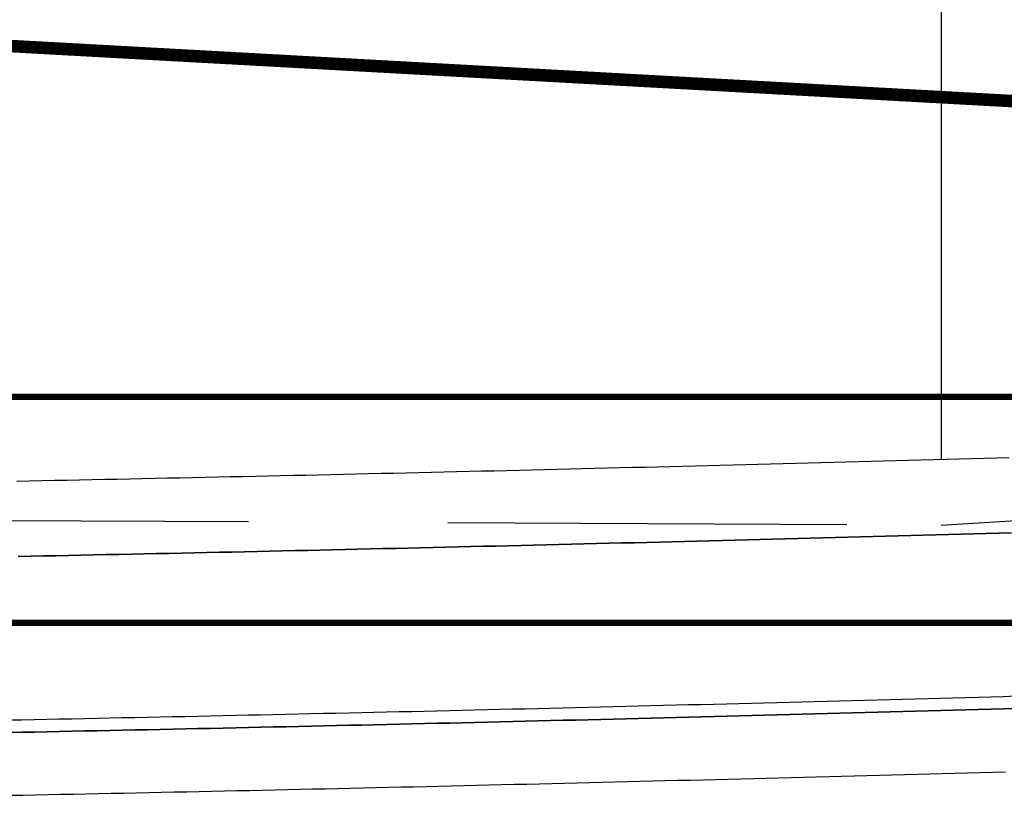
# Model space of a CAD drawing. Header units: metres. Extents: x 3458045 to 3462392, y 5482308 to 5484762.
# Tile 366 of 458: x 3461194.99 to 3461202.82, y 5483998.61 to 5484004.79. Entities that reach past the tile are written whole.
import ezdxf

# ---------------------------------------------------------------- set-up
doc = ezdxf.new("R2010")
doc.units = ezdxf.units.M
doc.linetypes.add('VERDECKT', pattern=[9.525, 6.35, -3.175])
doc.linetypes.add('VERDECKT2', pattern=[4.7625, 3.175, -1.5875])
for name, color, linetype in [('SP_GELÄNDE-BESTAND', 251, 'CONTINUOUS'), ('SP_GRADIENTE', 3, 'CONTINUOUS'), ('SP_HW10', 170, 'VERDECKT'), ('SP_HW100', 170, 'VERDECKT'), ('SP_Tangentenband', 1, 'CONTINUOUS'), ('SP_Tunnelsohle_L6-Schnitt', 2, 'CONTINUOUS'), ('SP_Tunnelsohle_Sauberkeitsschicht', 1, 'CONTINUOUS')]:
    doc.layers.add(name, color=color, linetype=linetype)
doc.layers.add('SP_HILF', color=6, linetype='CONTINUOUS', plot=False)

msp = doc.modelspace()

# ---------------------------------------------------------------- linework, layer by layer
at = {"layer": 'SP_GELÄNDE-BESTAND', "const_width": 0.1}
msp.add_lwpolyline([(3461194.1844, 5484004.6188), (3461199.1844, 5484004.344), (3461204.1844, 5484004.0692), (3461205.5877, 5484003.992), (3461207.2462, 5484003.857), (3461207.5222, 5484003.8343), (3461209.1844, 5484003.8732), (3461209.4943, 5484003.8805), (3461214.1844, 5484003.8739)], dxfattribs=at)
at = {"layer": 'SP_GRADIENTE'}
msp.add_lwpolyline([(3461194.9619, 5484001.1155), (3461195.0619, 5484001.1175), (3461195.1619, 5484001.1195), (3461195.2619, 5484001.1215), (3461195.3619, 5484001.1235), (3461195.4619, 5484001.1256), (3461195.5619, 5484001.1276), (3461195.6619, 5484001.1297), (3461195.7619, 5484001.1317), (3461195.8619, 5484001.1338), (3461195.9619, 5484001.1359), (3461196.0619, 5484001.138), (3461196.1619, 5484001.1401), (3461196.2619, 5484001.1422), (3461196.3619, 5484001.1443), (3461196.4619, 5484001.1465), (3461196.5619, 5484001.1486), (3461196.6619, 5484001.1508), (3461196.7619, 5484001.153), (3461196.8619, 5484001.1551), (3461196.9619, 5484001.1573), (3461197.0619, 5484001.1595), (3461197.1619, 5484001.1617), (3461197.2619, 5484001.1639), (3461197.3619, 5484001.1662), (3461197.4619, 5484001.1684), (3461197.5619, 5484001.1706), (3461197.6619, 5484001.1729), (3461197.7619, 5484001.1752), (3461197.8619, 5484001.1774), (3461197.9619, 5484001.1797), (3461198.0619, 5484001.182), (3461198.1619, 5484001.1843), (3461198.2619, 5484001.1866), (3461198.3619, 5484001.189), (3461198.4619, 5484001.1913), (3461198.5619, 5484001.1936), (3461198.6619, 5484001.196), (3461198.7619, 5484001.1984), (3461198.8619, 5484001.2007), (3461198.9619, 5484001.2031), (3461199.0619, 5484001.2055), (3461199.1619, 5484001.2079), (3461199.2619, 5484001.2103), (3461199.3619, 5484001.2128), (3461199.4619, 5484001.2152), (3461199.5619, 5484001.2176), (3461199.6619, 5484001.2201), (3461199.7619, 5484001.2226), (3461199.8619, 5484001.225), (3461199.9619, 5484001.2275), (3461200.0619, 5484001.23), (3461200.1619, 5484001.2325), (3461200.2619, 5484001.235), (3461200.3619, 5484001.2375), (3461200.4619, 5484001.2401), (3461200.5619, 5484001.2426), (3461200.6619, 5484001.2452), (3461200.7619, 5484001.2477), (3461200.8619, 5484001.2503), (3461200.9619, 5484001.2529), (3461201.0619, 5484001.2555), (3461201.1619, 5484001.2581), (3461201.2619, 5484001.2607), (3461201.3619, 5484001.2633), (3461201.4619, 5484001.266), (3461201.5619, 5484001.2686), (3461201.6619, 5484001.2712), (3461201.7619, 5484001.2739), (3461201.8619, 5484001.2766), (3461201.9619, 5484001.2793), (3461202.0619, 5484001.282), (3461202.1619, 5484001.2847), (3461202.2619, 5484001.2874), (3461202.3619, 5484001.2901), (3461202.4619, 5484001.2928), (3461202.5619, 5484001.2956), (3461202.6619, 5484001.2983), (3461202.7619, 5484001.3011), (3461202.8619, 5484001.3038)], dxfattribs=at)
at = {"layer": 'SP_HILF', "color": 1}
for points in [[(3461202.8786, 5484000.7041), (3461202.7785, 5484000.7013), (3461202.6784, 5484000.6985), (3461202.5784, 5484000.6958), (3461202.4783, 5484000.693), (3461202.3783, 5484000.6903), (3461202.2782, 5484000.6876), (3461202.1781, 5484000.6849), (3461202.0781, 5484000.6822), (3461201.978, 5484000.6795), (3461201.878, 5484000.6768), (3461201.7779, 5484000.6741), (3461201.6778, 5484000.6715), (3461201.5778, 5484000.6688), (3461201.4777, 5484000.6662), (3461201.3777, 5484000.6635), (3461201.2776, 5484000.6609), (3461201.1776, 5484000.6583), (3461201.0775, 5484000.6557), (3461200.9774, 5484000.6531), (3461200.8774, 5484000.6505), (3461200.7773, 5484000.6479), (3461200.6773, 5484000.6454), (3461200.5772, 5484000.6428), (3461200.4771, 5484000.6403), (3461200.3771, 5484000.6377), (3461200.277, 5484000.6352), (3461200.177, 5484000.6327), (3461200.0769, 5484000.6302), (3461199.9768, 5484000.6277), (3461199.8768, 5484000.6252), (3461199.7767, 5484000.6227), (3461199.6767, 5484000.6203), (3461199.5766, 5484000.6178), (3461199.4765, 5484000.6154), (3461199.3765, 5484000.6129), (3461199.2764, 5484000.6105), (3461199.1764, 5484000.6081), (3461199.0763, 5484000.6057), (3461198.9762, 5484000.6033), (3461198.8762, 5484000.6009), (3461198.7761, 5484000.5985), (3461198.6761, 5484000.5962), (3461198.576, 5484000.5938), (3461198.4759, 5484000.5915), (3461198.3759, 5484000.5891), (3461198.2758, 5484000.5868), (3461198.1758, 5484000.5845), (3461198.0757, 5484000.5822), (3461197.9756, 5484000.5799), (3461197.8756, 5484000.5776), (3461197.7755, 5484000.5753), (3461197.6755, 5484000.573), (3461197.5754, 5484000.5708), (3461197.4754, 5484000.5685), (3461197.3753, 5484000.5663), (3461197.2752, 5484000.5641), (3461197.1752, 5484000.5619), (3461197.0751, 5484000.5597), (3461196.9751, 5484000.5575), (3461196.875, 5484000.5553), (3461196.7749, 5484000.5531), (3461196.6749, 5484000.5509), (3461196.5748, 5484000.5488), (3461196.4748, 5484000.5466), (3461196.3747, 5484000.5445), (3461196.2746, 5484000.5424), (3461196.1746, 5484000.5402), (3461196.0745, 5484000.5381), (3461195.9745, 5484000.536), (3461195.8744, 5484000.5339), (3461195.7743, 5484000.5319), (3461195.6743, 5484000.5298), (3461195.5742, 5484000.5277), (3461195.4742, 5484000.5257), (3461195.3741, 5484000.5236), (3461195.274, 5484000.5216), (3461195.174, 5484000.5196), (3461195.0739, 5484000.5176), (3461194.9739, 5484000.5156)], [(3461194.8995, 5483999.2139), (3461194.9997, 5483999.2158), (3461195.0999, 5483999.2179), (3461195.2001, 5483999.2199), (3461195.3003, 5483999.2219), (3461195.4005, 5483999.2239), (3461195.5006, 5483999.226), (3461195.6008, 5483999.228), (3461195.701, 5483999.2301), (3461195.8012, 5483999.2321), (3461195.9014, 5483999.2342), (3461196.0016, 5483999.2363), (3461196.1018, 5483999.2384), (3461196.202, 5483999.2405), (3461196.3022, 5483999.2426), (3461196.4023, 5483999.2448), (3461196.5025, 5483999.2469), (3461196.6027, 5483999.2491), (3461196.7029, 5483999.2512), (3461196.8031, 5483999.2534), (3461196.9033, 5483999.2556), (3461197.0035, 5483999.2578), (3461197.1037, 5483999.26), (3461197.2038, 5483999.2622), (3461197.304, 5483999.2644), (3461197.4042, 5483999.2666), (3461197.5044, 5483999.2689), (3461197.6046, 5483999.2711), (3461197.7048, 5483999.2734), (3461197.805, 5483999.2756), (3461197.9052, 5483999.2779), (3461198.0054, 5483999.2802), (3461198.1055, 5483999.2825), (3461198.2057, 5483999.2848), (3461198.3059, 5483999.2871), (3461198.4061, 5483999.2895), (3461198.5063, 5483999.2918), (3461198.6065, 5483999.2942), (3461198.7067, 5483999.2965), (3461198.8069, 5483999.2989), (3461198.907, 5483999.3013), (3461199.0072, 5483999.3037), (3461199.1074, 5483999.3061), (3461199.2076, 5483999.3085), (3461199.3078, 5483999.3109), (3461199.408, 5483999.3133), (3461199.5082, 5483999.3158), (3461199.6084, 5483999.3182), (3461199.7086, 5483999.3207), (3461199.8087, 5483999.3231), (3461199.9089, 5483999.3256), (3461200.0091, 5483999.3281), (3461200.1093, 5483999.3306), (3461200.2095, 5483999.3331), (3461200.3097, 5483999.3356), (3461200.4099, 5483999.3381), (3461200.5101, 5483999.3407), (3461200.6102, 5483999.3432), (3461200.7104, 5483999.3458), (3461200.8106, 5483999.3484), (3461200.9108, 5483999.3509), (3461201.011, 5483999.3535), (3461201.1112, 5483999.3561), (3461201.2114, 5483999.3587), (3461201.3116, 5483999.3613), (3461201.4118, 5483999.364), (3461201.5119, 5483999.3666), (3461201.6121, 5483999.3693), (3461201.7123, 5483999.3719), (3461201.8125, 5483999.3746), (3461201.9127, 5483999.3773), (3461202.0129, 5483999.3799), (3461202.1131, 5483999.3826), (3461202.2133, 5483999.3854), (3461202.3134, 5483999.3881), (3461202.4136, 5483999.3908), (3461202.5138, 5483999.3935), (3461202.614, 5483999.3963), (3461202.7142, 5483999.399), (3461202.8144, 5483999.4018), (3461202.9146, 5483999.4046)]]:
    msp.add_lwpolyline(points, dxfattribs=at)
at = {"layer": 'SP_HILF', "color": 6}
for points in [[(3461202.9173, 5483999.3046), (3461202.8171, 5483999.3018), (3461202.7169, 5483999.2991), (3461202.6167, 5483999.2963), (3461202.5166, 5483999.2936), (3461202.4164, 5483999.2908), (3461202.3162, 5483999.2881), (3461202.216, 5483999.2854), (3461202.1158, 5483999.2827), (3461202.0156, 5483999.28), (3461201.9154, 5483999.2773), (3461201.8152, 5483999.2746), (3461201.715, 5483999.272), (3461201.6148, 5483999.2693), (3461201.5146, 5483999.2666), (3461201.4144, 5483999.264), (3461201.3142, 5483999.2614), (3461201.214, 5483999.2588), (3461201.1138, 5483999.2562), (3461201.0136, 5483999.2536), (3461200.9134, 5483999.251), (3461200.8132, 5483999.2484), (3461200.713, 5483999.2458), (3461200.6128, 5483999.2433), (3461200.5126, 5483999.2407), (3461200.4124, 5483999.2382), (3461200.3122, 5483999.2357), (3461200.212, 5483999.2331), (3461200.1118, 5483999.2306), (3461200.0116, 5483999.2281), (3461199.9114, 5483999.2256), (3461199.8112, 5483999.2232), (3461199.711, 5483999.2207), (3461199.6108, 5483999.2182), (3461199.5106, 5483999.2158), (3461199.4104, 5483999.2133), (3461199.3102, 5483999.2109), (3461199.21, 5483999.2085), (3461199.1098, 5483999.2061), (3461199.0096, 5483999.2037), (3461198.9094, 5483999.2013), (3461198.8092, 5483999.1989), (3461198.709, 5483999.1965), (3461198.6088, 5483999.1942), (3461198.5086, 5483999.1918), (3461198.4084, 5483999.1895), (3461198.3082, 5483999.1872), (3461198.208, 5483999.1849), (3461198.1078, 5483999.1825), (3461198.0076, 5483999.1802), (3461197.9074, 5483999.178), (3461197.8072, 5483999.1757), (3461197.707, 5483999.1734), (3461197.6068, 5483999.1711), (3461197.5066, 5483999.1689), (3461197.4064, 5483999.1667), (3461197.3062, 5483999.1644), (3461197.2061, 5483999.1622), (3461197.1059, 5483999.16), (3461197.0057, 5483999.1578), (3461196.9055, 5483999.1556), (3461196.8053, 5483999.1534), (3461196.7051, 5483999.1512), (3461196.6049, 5483999.1491), (3461196.5047, 5483999.1469), (3461196.4045, 5483999.1448), (3461196.3043, 5483999.1427), (3461196.2041, 5483999.1405), (3461196.1039, 5483999.1384), (3461196.0037, 5483999.1363), (3461195.9035, 5483999.1342), (3461195.8033, 5483999.1322), (3461195.7031, 5483999.1301), (3461195.6029, 5483999.128), (3461195.5027, 5483999.126), (3461195.4025, 5483999.1239), (3461195.3023, 5483999.1219), (3461195.2021, 5483999.1199), (3461195.1019, 5483999.1179), (3461195.0017, 5483999.1159), (3461194.9015, 5483999.1139)], [(3461194.9114, 5483998.614), (3461195.0116, 5483998.616), (3461195.1119, 5483998.618), (3461195.2121, 5483998.62), (3461195.3124, 5483998.622), (3461195.4126, 5483998.624), (3461195.5129, 5483998.6261), (3461195.6131, 5483998.6281), (3461195.7134, 5483998.6302), (3461195.8136, 5483998.6323), (3461195.9139, 5483998.6343), (3461196.0141, 5483998.6364), (3461196.1144, 5483998.6385), (3461196.2146, 5483998.6407), (3461196.3148, 5483998.6428), (3461196.4151, 5483998.6449), (3461196.5153, 5483998.6471), (3461196.6156, 5483998.6492), (3461196.7158, 5483998.6514), (3461196.8161, 5483998.6535), (3461196.9163, 5483998.6557), (3461197.0166, 5483998.6579), (3461197.1168, 5483998.6601), (3461197.2171, 5483998.6623), (3461197.3173, 5483998.6645), (3461197.4176, 5483998.6668), (3461197.5178, 5483998.669), (3461197.6181, 5483998.6713), (3461197.7183, 5483998.6735), (3461197.8186, 5483998.6758), (3461197.9188, 5483998.6781), (3461198.0191, 5483998.6804), (3461198.1193, 5483998.6827), (3461198.2196, 5483998.685), (3461198.3198, 5483998.6873), (3461198.4201, 5483998.6896), (3461198.5203, 5483998.692), (3461198.6205, 5483998.6943), (3461198.7208, 5483998.6967), (3461198.821, 5483998.6991), (3461198.9213, 5483998.7014), (3461199.0215, 5483998.7038), (3461199.1218, 5483998.7062), (3461199.222, 5483998.7086), (3461199.3223, 5483998.7111), (3461199.4225, 5483998.7135), (3461199.5228, 5483998.7159), (3461199.623, 5483998.7184), (3461199.7233, 5483998.7208), (3461199.8235, 5483998.7233), (3461199.9238, 5483998.7258), (3461200.024, 5483998.7283), (3461200.1243, 5483998.7308), (3461200.2245, 5483998.7333), (3461200.3248, 5483998.7358), (3461200.425, 5483998.7383), (3461200.5253, 5483998.7409), (3461200.6255, 5483998.7434), (3461200.7257, 5483998.746), (3461200.826, 5483998.7486), (3461200.9262, 5483998.7511), (3461201.0265, 5483998.7537), (3461201.1267, 5483998.7563), (3461201.227, 5483998.7589), (3461201.3272, 5483998.7616), (3461201.4275, 5483998.7642), (3461201.5277, 5483998.7668), (3461201.628, 5483998.7695), (3461201.7282, 5483998.7721), (3461201.8285, 5483998.7748), (3461201.9287, 5483998.7775), (3461202.029, 5483998.7802), (3461202.1292, 5483998.7829), (3461202.2295, 5483998.7856), (3461202.3297, 5483998.7883), (3461202.43, 5483998.791), (3461202.5302, 5483998.7938), (3461202.6305, 5483998.7965), (3461202.7307, 5483998.7993), (3461202.8309, 5483998.802)]]:
    msp.add_lwpolyline(points, dxfattribs=at)
at = {"layer": 'SP_HW10', "lineweight": 30, "const_width": 0.05}
msp.add_lwpolyline([(3460947.0765, 5483999.9867), (3461463.4646, 5483999.9867)], dxfattribs=at)
at = {"layer": 'SP_HW100', "lineweight": 30, "const_width": 0.05}
msp.add_lwpolyline([(3460947.0765, 5484001.7867), (3461463.4646, 5484001.7867)], dxfattribs=at)
at = {"layer": 'SP_Tangentenband', "color": 1}
msp.add_line((3461202.319, 5484031.2166), (3461202.319, 5484001.2889), dxfattribs=at)
at = {"layer": 'SP_Tangentenband', "color": 7, "linetype": 'VERDECKT2'}
msp.add_lwpolyline([(3461169.8189, 5484000.9278), (3461202.319, 5484000.7653), (3461234.819, 5484002.6973)], dxfattribs=at)
at = {"layer": 'SP_Tunnelsohle_L6-Schnitt'}
for points in [[(3461194.9739, 5484000.5156), (3461195.0739, 5484000.5176), (3461195.174, 5484000.5196), (3461195.274, 5484000.5216), (3461195.3741, 5484000.5236), (3461195.4742, 5484000.5257), (3461195.5742, 5484000.5277), (3461195.6743, 5484000.5298), (3461195.7743, 5484000.5319), (3461195.8744, 5484000.5339), (3461195.9745, 5484000.536), (3461196.0745, 5484000.5381), (3461196.1746, 5484000.5402), (3461196.2746, 5484000.5424), (3461196.3747, 5484000.5445), (3461196.4748, 5484000.5466), (3461196.5748, 5484000.5488), (3461196.6749, 5484000.5509), (3461196.7749, 5484000.5531), (3461196.875, 5484000.5553), (3461196.9751, 5484000.5575), (3461197.0751, 5484000.5597), (3461197.1752, 5484000.5619), (3461197.2752, 5484000.5641), (3461197.3753, 5484000.5663), (3461197.4754, 5484000.5685), (3461197.5754, 5484000.5708), (3461197.6755, 5484000.573), (3461197.7755, 5484000.5753), (3461197.8756, 5484000.5776), (3461197.9756, 5484000.5799), (3461198.0757, 5484000.5822), (3461198.1758, 5484000.5845), (3461198.2758, 5484000.5868), (3461198.3759, 5484000.5891), (3461198.4759, 5484000.5915), (3461198.576, 5484000.5938), (3461198.6761, 5484000.5962), (3461198.7761, 5484000.5985), (3461198.8762, 5484000.6009), (3461198.9762, 5484000.6033), (3461199.0763, 5484000.6057), (3461199.1764, 5484000.6081), (3461199.2764, 5484000.6105), (3461199.3765, 5484000.6129), (3461199.4765, 5484000.6154), (3461199.5766, 5484000.6178), (3461199.6767, 5484000.6203), (3461199.7767, 5484000.6227), (3461199.8768, 5484000.6252), (3461199.9768, 5484000.6277), (3461200.0769, 5484000.6302), (3461200.177, 5484000.6327), (3461200.277, 5484000.6352), (3461200.3771, 5484000.6377), (3461200.4771, 5484000.6403), (3461200.5772, 5484000.6428), (3461200.6773, 5484000.6454), (3461200.7773, 5484000.6479), (3461200.8774, 5484000.6505), (3461200.9774, 5484000.6531), (3461201.0775, 5484000.6557), (3461201.1776, 5484000.6583), (3461201.2776, 5484000.6609), (3461201.3777, 5484000.6635), (3461201.4777, 5484000.6662), (3461201.5778, 5484000.6688), (3461201.6778, 5484000.6715), (3461201.7779, 5484000.6741), (3461201.878, 5484000.6768), (3461201.978, 5484000.6795), (3461202.0781, 5484000.6822), (3461202.1781, 5484000.6849), (3461202.2782, 5484000.6876), (3461202.3783, 5484000.6903), (3461202.4783, 5484000.693), (3461202.5784, 5484000.6958), (3461202.6784, 5484000.6985), (3461202.7785, 5484000.7013), (3461202.8786, 5484000.7041)], [(3461194.8995, 5483999.2139), (3461194.9997, 5483999.2158), (3461195.0999, 5483999.2179), (3461195.2001, 5483999.2199), (3461195.3003, 5483999.2219), (3461195.4005, 5483999.2239), (3461195.5006, 5483999.226), (3461195.6008, 5483999.228), (3461195.701, 5483999.2301), (3461195.8012, 5483999.2321), (3461195.9014, 5483999.2342), (3461196.0016, 5483999.2363), (3461196.1018, 5483999.2384), (3461196.202, 5483999.2405), (3461196.3022, 5483999.2426), (3461196.4023, 5483999.2448), (3461196.5025, 5483999.2469), (3461196.6027, 5483999.2491), (3461196.7029, 5483999.2512), (3461196.8031, 5483999.2534), (3461196.9033, 5483999.2556), (3461197.0035, 5483999.2578), (3461197.1037, 5483999.26), (3461197.2038, 5483999.2622), (3461197.304, 5483999.2644), (3461197.4042, 5483999.2666), (3461197.5044, 5483999.2689), (3461197.6046, 5483999.2711), (3461197.7048, 5483999.2734), (3461197.805, 5483999.2756), (3461197.9052, 5483999.2779), (3461198.0054, 5483999.2802), (3461198.1055, 5483999.2825), (3461198.2057, 5483999.2848), (3461198.3059, 5483999.2871), (3461198.4061, 5483999.2895), (3461198.5063, 5483999.2918), (3461198.6065, 5483999.2942), (3461198.7067, 5483999.2965), (3461198.8069, 5483999.2989), (3461198.907, 5483999.3013), (3461199.0072, 5483999.3037), (3461199.1074, 5483999.3061), (3461199.2076, 5483999.3085), (3461199.3078, 5483999.3109), (3461199.408, 5483999.3133), (3461199.5082, 5483999.3158), (3461199.6084, 5483999.3182), (3461199.7086, 5483999.3207), (3461199.8087, 5483999.3231), (3461199.9089, 5483999.3256), (3461200.0091, 5483999.3281), (3461200.1093, 5483999.3306), (3461200.2095, 5483999.3331), (3461200.3097, 5483999.3356), (3461200.4099, 5483999.3381), (3461200.5101, 5483999.3407), (3461200.6102, 5483999.3432), (3461200.7104, 5483999.3458), (3461200.8106, 5483999.3484), (3461200.9108, 5483999.3509), (3461201.011, 5483999.3535), (3461201.1112, 5483999.3561), (3461201.2114, 5483999.3587), (3461201.3116, 5483999.3613), (3461201.4118, 5483999.364), (3461201.5119, 5483999.3666), (3461201.6121, 5483999.3693), (3461201.7123, 5483999.3719), (3461201.8125, 5483999.3746), (3461201.9127, 5483999.3773), (3461202.0129, 5483999.3799), (3461202.1131, 5483999.3826), (3461202.2133, 5483999.3854), (3461202.3134, 5483999.3881), (3461202.4136, 5483999.3908), (3461202.5138, 5483999.3935), (3461202.614, 5483999.3963), (3461202.7142, 5483999.399), (3461202.8144, 5483999.4018), (3461202.9146, 5483999.4046)]]:
    msp.add_lwpolyline(points, dxfattribs=at)
at = {"layer": 'SP_Tunnelsohle_Sauberkeitsschicht'}
for points in [[(3461194.9015, 5483999.1139), (3461195.0017, 5483999.1159), (3461195.1019, 5483999.1179), (3461195.2021, 5483999.1199), (3461195.3023, 5483999.1219), (3461195.4025, 5483999.1239), (3461195.5027, 5483999.126), (3461195.6029, 5483999.128), (3461195.7031, 5483999.1301), (3461195.8033, 5483999.1322), (3461195.9035, 5483999.1342), (3461196.0037, 5483999.1363), (3461196.1039, 5483999.1384), (3461196.2041, 5483999.1405), (3461196.3043, 5483999.1427), (3461196.4045, 5483999.1448), (3461196.5047, 5483999.1469), (3461196.6049, 5483999.1491), (3461196.7051, 5483999.1512), (3461196.8053, 5483999.1534), (3461196.9055, 5483999.1556), (3461197.0057, 5483999.1578), (3461197.1059, 5483999.16), (3461197.2061, 5483999.1622), (3461197.3062, 5483999.1644), (3461197.4064, 5483999.1667), (3461197.5066, 5483999.1689), (3461197.6068, 5483999.1711), (3461197.707, 5483999.1734), (3461197.8072, 5483999.1757), (3461197.9074, 5483999.178), (3461198.0076, 5483999.1802), (3461198.1078, 5483999.1825), (3461198.208, 5483999.1849), (3461198.3082, 5483999.1872), (3461198.4084, 5483999.1895), (3461198.5086, 5483999.1918), (3461198.6088, 5483999.1942), (3461198.709, 5483999.1965), (3461198.8092, 5483999.1989), (3461198.9094, 5483999.2013), (3461199.0096, 5483999.2037), (3461199.1098, 5483999.2061), (3461199.21, 5483999.2085), (3461199.3102, 5483999.2109), (3461199.4104, 5483999.2133), (3461199.5106, 5483999.2158), (3461199.6108, 5483999.2182), (3461199.711, 5483999.2207), (3461199.8112, 5483999.2232), (3461199.9114, 5483999.2256), (3461200.0116, 5483999.2281), (3461200.1118, 5483999.2306), (3461200.212, 5483999.2331), (3461200.3122, 5483999.2357), (3461200.4124, 5483999.2382), (3461200.5126, 5483999.2407), (3461200.6128, 5483999.2433), (3461200.713, 5483999.2458), (3461200.8132, 5483999.2484), (3461200.9134, 5483999.251), (3461201.0136, 5483999.2536), (3461201.1138, 5483999.2562), (3461201.214, 5483999.2588), (3461201.3142, 5483999.2614), (3461201.4144, 5483999.264), (3461201.5146, 5483999.2666), (3461201.6148, 5483999.2693), (3461201.715, 5483999.272), (3461201.8152, 5483999.2746), (3461201.9154, 5483999.2773), (3461202.0156, 5483999.28), (3461202.1158, 5483999.2827), (3461202.216, 5483999.2854), (3461202.3162, 5483999.2881), (3461202.4164, 5483999.2908), (3461202.5166, 5483999.2936), (3461202.6167, 5483999.2963), (3461202.7169, 5483999.2991), (3461202.8171, 5483999.3018), (3461202.9173, 5483999.3046)], [(3461194.9114, 5483998.614), (3461195.0116, 5483998.616), (3461195.1119, 5483998.618), (3461195.2121, 5483998.62), (3461195.3124, 5483998.622), (3461195.4126, 5483998.624), (3461195.5129, 5483998.6261), (3461195.6131, 5483998.6281), (3461195.7134, 5483998.6302), (3461195.8136, 5483998.6323), (3461195.9139, 5483998.6343), (3461196.0141, 5483998.6364), (3461196.1144, 5483998.6385), (3461196.2146, 5483998.6407), (3461196.3148, 5483998.6428), (3461196.4151, 5483998.6449), (3461196.5153, 5483998.6471), (3461196.6156, 5483998.6492), (3461196.7158, 5483998.6514), (3461196.8161, 5483998.6535), (3461196.9163, 5483998.6557), (3461197.0166, 5483998.6579), (3461197.1168, 5483998.6601), (3461197.2171, 5483998.6623), (3461197.3173, 5483998.6645), (3461197.4176, 5483998.6668), (3461197.5178, 5483998.669), (3461197.6181, 5483998.6713), (3461197.7183, 5483998.6735), (3461197.8186, 5483998.6758), (3461197.9188, 5483998.6781), (3461198.0191, 5483998.6804), (3461198.1193, 5483998.6827), (3461198.2196, 5483998.685), (3461198.3198, 5483998.6873), (3461198.4201, 5483998.6896), (3461198.5203, 5483998.692), (3461198.6205, 5483998.6943), (3461198.7208, 5483998.6967), (3461198.821, 5483998.6991), (3461198.9213, 5483998.7014), (3461199.0215, 5483998.7038), (3461199.1218, 5483998.7062), (3461199.222, 5483998.7086), (3461199.3223, 5483998.7111), (3461199.4225, 5483998.7135), (3461199.5228, 5483998.7159), (3461199.623, 5483998.7184), (3461199.7233, 5483998.7208), (3461199.8235, 5483998.7233), (3461199.9238, 5483998.7258), (3461200.024, 5483998.7283), (3461200.1243, 5483998.7308), (3461200.2245, 5483998.7333), (3461200.3248, 5483998.7358), (3461200.425, 5483998.7383), (3461200.5253, 5483998.7409), (3461200.6255, 5483998.7434), (3461200.7257, 5483998.746), (3461200.826, 5483998.7486), (3461200.9262, 5483998.7511), (3461201.0265, 5483998.7537), (3461201.1267, 5483998.7563), (3461201.227, 5483998.7589), (3461201.3272, 5483998.7616), (3461201.4275, 5483998.7642), (3461201.5277, 5483998.7668), (3461201.628, 5483998.7695), (3461201.7282, 5483998.7721), (3461201.8285, 5483998.7748), (3461201.9287, 5483998.7775), (3461202.029, 5483998.7802), (3461202.1292, 5483998.7829), (3461202.2295, 5483998.7856), (3461202.3297, 5483998.7883), (3461202.43, 5483998.791), (3461202.5302, 5483998.7938), (3461202.6305, 5483998.7965), (3461202.7307, 5483998.7993), (3461202.8309, 5483998.802)]]:
    msp.add_lwpolyline(points, dxfattribs=at)

doc.saveas('drawing.dxf')
